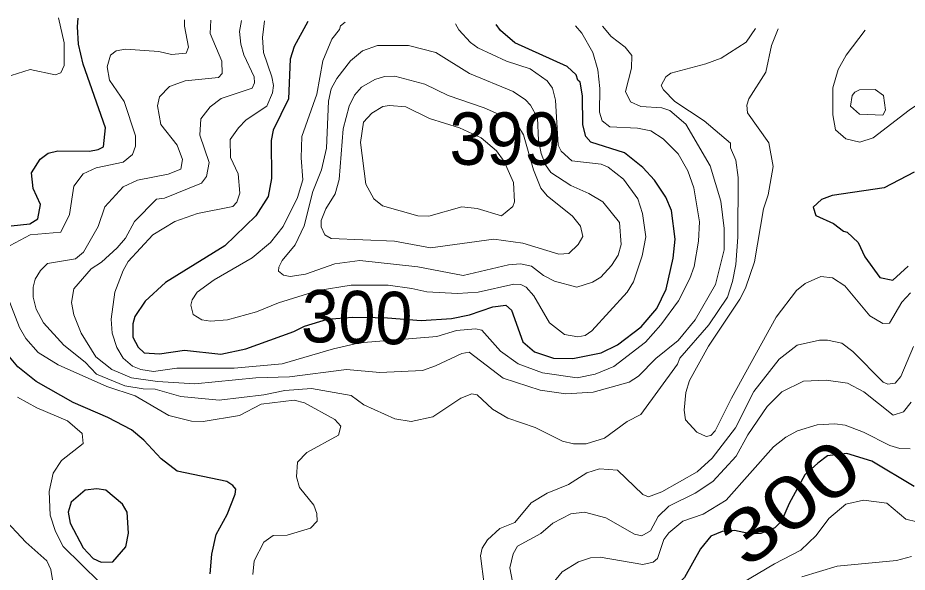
# Model space of a CAD drawing. Extents: x 673.3 to 698.5, y 6984.3 to 7012.3.
# Drawn here: x 691.93 to 693.289, y 7011.205 to 7012.051 of the extents above; entities that cross this region are included whole.
import ezdxf
from ezdxf.enums import TextEntityAlignment as Align

# ---------------------------------------------------------------- set-up
doc = ezdxf.new("R2010")
doc.units = 0
doc.header["$LTSCALE"] = 0.032
doc.layers.add('1', color=7, linetype='Continuous', lineweight=25)
doc.layers.add('2', color=7, linetype='Continuous', lineweight=13)
doc.layers.add('21', color=7, linetype='Continuous')
doc.layers.add('61', color=7, linetype='Continuous')

msp = doc.modelspace()

# ---------------------------------------------------------------- linework, layer by layer
at = {"layer": '1'}
for points in [[(691.9201, 7011.7337), (691.949, 7011.7368), (691.9609, 7011.744), (691.9653, 7011.766), (691.9538, 7011.7904), (691.9514, 7011.8146), (691.9644, 7011.8351), (691.977, 7011.8446), (691.9914, 7011.8483), (692.0399, 7011.8477), (692.053, 7011.8499), (692.0613, 7011.8542), (692.0646, 7011.8832), (692.0304, 7011.9802), (692.0232, 7012.0109), (692.0215, 7012.0373), (692.0227, 7012.0507)], [(692.3733, 7012.0454), (692.3526, 7012.0073), (692.3464, 7011.9881), (692.344, 7011.9276), (692.3206, 7011.8796), (692.3175, 7011.8636), (692.3179, 7011.8057), (692.3127, 7011.7785), (692.2941, 7011.7488), (692.2465, 7011.7029), (692.1559, 7011.6472), (692.1248, 7011.6184), (692.1091, 7011.5952), (692.1064, 7011.5839), (692.1063, 7011.5637), (692.1145, 7011.5484), (692.1233, 7011.5396), (692.1469, 7011.5381), (692.185, 7011.5437), (692.2408, 7011.5374), (692.2787, 7011.5456), (692.3523, 7011.572), (692.3684, 7011.5804), (692.4034, 7011.5909), (692.4417, 7011.594), (692.4766, 7011.5934), (692.4953, 7011.5931), (692.5465, 7011.5889), (692.5927, 7011.5918), (692.6204, 7011.5978), (692.6562, 7011.6098), (692.6759, 7011.6122), (692.6844, 7011.6048), (692.7021, 7011.5565), (692.7197, 7011.5412), (692.749, 7011.5315), (692.7784, 7011.5308), (692.8217, 7011.5397), (692.8463, 7011.5518), (692.8829, 7011.5793), (692.9067, 7011.6073), (692.9207, 7011.6369), (692.9316, 7011.6844), (692.9344, 7011.7134), (692.9288, 7011.7568), (692.9205, 7011.7774), (692.9029, 7011.8033), (692.885, 7011.8227), (692.857, 7011.845), (692.8057, 7011.8611), (692.7982, 7011.8701), (692.7935, 7011.8877), (692.7929, 7011.9318), (692.7895, 7011.953), (692.7858, 7011.9558), (692.7834, 7011.9642), (692.7694, 7011.9768), (692.6896, 7012.0132), (692.6678, 7012.0318), (692.6613, 7012.041)], [(693.2995, 7011.8153), (693.254, 7011.7918), (693.1742, 7011.78), (693.1583, 7011.7737), (693.1453, 7011.7618), (693.1493, 7011.7492), (693.1764, 7011.7373), (693.1917, 7011.7256), (693.1973, 7011.7241), (693.2139, 7011.708), (693.2244, 7011.6863), (693.2472, 7011.6545), (693.2672, 7011.6505), (693.2905, 7011.6718)], [(692.2244, 7011.2024), (692.2267, 7011.2323), (692.2337, 7011.2624), (692.2502, 7011.2927), (692.2626, 7011.3238), (692.2633, 7011.3312), (692.2589, 7011.3372), (692.2497, 7011.3431), (692.1737, 7011.359), (692.1494, 7011.3777), (692.1231, 7011.4063), (692.1042, 7011.4218), (692.0682, 7011.441), (692.015, 7011.4639), (691.9585, 7011.4958), (691.9306, 7011.5183), (691.918, 7011.5334)], [(693.2997, 7011.3355), (693.2349, 7011.374), (693.1967, 7011.3857), (693.1672, 7011.3825), (693.1524, 7011.3711), (693.1327, 7011.3533), (693.1087, 7011.3098), (693.097, 7011.2824), (693.087, 7011.2723), (693.0656, 7011.2635), (693.0465, 7011.2635), (693.0253, 7011.2685), (693.0062, 7011.2668), (692.9892, 7011.2595), (692.9731, 7011.2401), (692.9489, 7011.1966), (692.932, 7011.1798), (692.9108, 7011.1757)]]:
    msp.add_lwpolyline(points, dxfattribs=at)
msp.add_lwpolyline([(692.0954, 7011.2433), (692.0997, 7011.2641), (692.0973, 7011.2962), (692.0905, 7011.3085), (692.065, 7011.3299), (692.0513, 7011.3319), (692.0335, 7011.3297), (692.0119, 7011.3118), (692.0076, 7011.2961), (692.0103, 7011.2796), (692.0304, 7011.2421), (692.0457, 7011.2256), (692.0579, 7011.2198), (692.0758, 7011.2205)], close=True, dxfattribs=at)
at = {"layer": '2'}
for points in [[(692.185, 7012.0483), (692.1853, 7012.0386), (692.191, 7012.0063), (692.1875, 7011.9974), (692.1651, 7011.9949), (692.1459, 7011.9998), (692.0952, 7012.0031), (692.0808, 7012.0008), (692.0721, 7011.9941), (692.0672, 7011.9764), (692.0706, 7011.9561), (692.0931, 7011.9232), (692.1102, 7011.8711), (692.1103, 7011.8551), (692.1056, 7011.8424), (692.0915, 7011.8308), (692.0501, 7011.8222), (692.0303, 7011.8129), (692.0159, 7011.7943), (692.0093, 7011.7509), (691.996, 7011.724), (691.9492, 7011.7196), (691.919, 7011.7037)], [(691.9204, 7011.9629), (691.9496, 7011.972), (691.9878, 7011.964), (691.996, 7011.9673), (692.0012, 7011.9784), (692.0011, 7012.0128), (691.9925, 7012.0512)], [(693.0575, 7012.0349), (693.0429, 7012.014), (693.0048, 7011.9898), (692.9815, 7011.981), (692.928, 7011.9668), (692.9203, 7011.9611), (692.9134, 7011.948), (692.9166, 7011.9412), (692.9342, 7011.9236), (692.979, 7011.8941), (693.019, 7011.8597), (693.0192, 7011.8525), (693.0272, 7011.8336), (693.0306, 7011.8072), (693.0305, 7011.7162), (693.0273, 7011.6743), (693.0224, 7011.6483), (693.0146, 7011.6244), (692.9859, 7011.5823), (692.9418, 7011.5315), (692.9384, 7011.5224), (692.8823, 7011.4454), (692.8611, 7011.4346), (692.8267, 7011.4093), (692.7988, 7011.4009), (692.7791, 7011.4005), (692.7625, 7011.4048), (692.7209, 7011.4257), (692.6789, 7011.4401), (692.6557, 7011.4538), (692.632, 7011.4753), (692.6238, 7011.4769), (692.6073, 7011.4706), (692.5645, 7011.4418), (692.5312, 7011.4347), (692.5063, 7011.439), (692.4591, 7011.4602), (692.4399, 7011.4745), (692.3793, 7011.4851), (692.3386, 7011.4819), (692.3063, 7011.4754), (692.238, 7011.4673), (692.1797, 7011.4729), (692.1402, 7011.4841), (692.1221, 7011.4844), (692.0938, 7011.4894), (692.0505, 7011.5069), (692.0332, 7011.5256), (692.0007, 7011.5514), (691.9699, 7011.5856), (691.9586, 7011.6062), (691.954, 7011.6246), (691.954, 7011.6398), (691.957, 7011.6523), (691.9652, 7011.6653), (691.9758, 7011.6758), (692.0185, 7011.6829), (692.0308, 7011.6931), (692.0531, 7011.7325), (692.0632, 7011.7623), (692.0915, 7011.7929), (692.1135, 7011.8035), (692.1601, 7011.8126), (692.1796, 7011.8202), (692.1819, 7011.835), (692.1738, 7011.8565), (692.1492, 7011.8883), (692.1437, 7011.917), (692.147, 7011.9304), (692.1621, 7011.9461), (692.1859, 7011.9547), (692.2371, 7011.9599), (692.2426, 7011.9659), (692.2422, 7011.9851), (692.2243, 7012.0273), (692.2254, 7012.0476)], [(692.2724, 7012.0469), (692.2691, 7012.0301), (692.2709, 7012.0107), (692.2757, 7011.9947), (692.2916, 7011.9613), (692.2918, 7011.9521), (692.2885, 7011.9438), (692.2413, 7011.928), (692.2245, 7011.9152), (692.2098, 7011.897), (692.2084, 7011.8722), (692.2226, 7011.8301), (692.2189, 7011.809), (692.211, 7011.7987), (692.1548, 7011.776), (692.1421, 7011.7741), (692.1089, 7011.7402), (692.0948, 7011.7148), (692.0825, 7011.7), (692.0584, 7011.6783), (692.0423, 7011.6679), (692.0159, 7011.6371), (692.0126, 7011.6164), (692.0159, 7011.5976), (692.0272, 7011.5698), (692.0499, 7011.5333), (692.0742, 7011.5141), (692.1041, 7011.5013), (692.1439, 7011.4958), (692.2009, 7011.4925), (692.2941, 7011.5013), (692.3454, 7011.5031), (692.4326, 7011.5144), (692.4837, 7011.5095), (692.5487, 7011.5128), (692.5686, 7011.5196), (692.6087, 7011.5388), (692.62, 7011.5404), (692.672, 7011.5011), (692.7282, 7011.4825), (692.7674, 7011.477), (692.8093, 7011.4794), (692.8644, 7011.4949), (692.8784, 7011.504), (692.9053, 7011.5309), (692.9391, 7011.5583), (692.9649, 7011.5898), (692.996, 7011.6442), (693.0093, 7011.6968), (693.0093, 7011.7297), (693.0044, 7011.7712), (692.9882, 7011.8253), (692.9509, 7011.8888), (692.9264, 7011.9096), (692.9143, 7011.9135), (692.8821, 7011.916), (692.8663, 7011.9231), (692.8587, 7011.9389), (692.8677, 7011.9743), (692.8684, 7011.9938), (692.858, 7012.0063), (692.8368, 7012.0226), (692.8234, 7012.0385)], [(692.7822, 7012.0391), (692.7918, 7012.0276), (692.809, 7011.9982), (692.8164, 7011.9715), (692.8196, 7011.9434), (692.8188, 7011.907), (692.8231, 7011.8939), (692.8348, 7011.8846), (692.8772, 7011.8826), (692.8972, 7011.8784), (692.9163, 7011.8664), (692.9393, 7011.8434), (692.9539, 7011.8174), (692.9629, 7011.7916), (692.9719, 7011.7396), (692.9703, 7011.7102), (692.9634, 7011.6714), (692.9572, 7011.6529), (692.9397, 7011.6192), (692.9128, 7011.5823), (692.8894, 7011.5558), (692.8408, 7011.519), (692.8126, 7011.5072), (692.7849, 7011.5014), (692.7322, 7011.5092), (692.6948, 7011.523), (692.6679, 7011.5423), (692.6393, 7011.5743), (692.6298, 7011.5763), (692.6008, 7011.5739), (692.5703, 7011.5648), (692.4523, 7011.5547), (692.4126, 7011.5458), (692.3345, 7011.5228), (692.2611, 7011.5161), (692.1736, 7011.516), (692.1379, 7011.5112), (692.1185, 7011.514), (692.1057, 7011.5194), (692.0913, 7011.5313), (692.0815, 7011.5476), (692.0745, 7011.5696), (692.0729, 7011.5908), (692.0786, 7011.632), (692.0913, 7011.6653), (692.0993, 7011.6789), (692.1366, 7011.7196), (692.1705, 7011.74), (692.205, 7011.7523), (692.2591, 7011.7629), (692.2652, 7011.7696), (692.2698, 7011.7832), (692.2673, 7011.8128), (692.2553, 7011.8378), (692.2551, 7011.8652), (692.2674, 7011.8833), (692.2794, 7011.8953), (692.3109, 7011.9164), (692.3196, 7011.9365), (692.3211, 7011.9479), (692.3187, 7011.9613), (692.3058, 7011.9982), (692.3041, 7012.021), (692.3071, 7012.0464)], [(692.4304, 7012.0445), (692.4232, 7012.039), (692.422, 7012.0333), (692.41, 7012.0184), (692.3962, 7011.9854), (692.3871, 7011.9346), (692.3644, 7011.8698), (692.3635, 7011.8376), (692.3659, 7011.8038), (692.3578, 7011.7766), (692.3358, 7011.7327), (692.3164, 7011.7083), (692.2887, 7011.6848), (692.2306, 7011.6511), (692.2046, 7011.6323), (692.1967, 7011.6204), (692.195, 7011.6124), (692.1983, 7011.5984), (692.2115, 7011.5901), (692.225, 7011.5879), (692.2506, 7011.5902), (692.295, 7011.6021), (692.3285, 7011.6162), (692.3895, 7011.6347), (692.4396, 7011.6431), (692.4964, 7011.643), (692.5325, 7011.6377), (692.5555, 7011.633), (692.6023, 7011.6301), (692.6336, 7011.6323), (692.688, 7011.6447), (692.6988, 7011.6438), (692.7071, 7011.64), (692.7188, 7011.6266), (692.7424, 7011.5853), (692.7658, 7011.5675), (692.7861, 7011.5642), (692.7971, 7011.5663), (692.8075, 7011.5732), (692.8613, 7011.632), (692.8711, 7011.6478), (692.8841, 7011.6877), (692.8896, 7011.7169), (692.8847, 7011.7522), (692.8774, 7011.775), (692.8558, 7011.8048), (692.8321, 7011.8229), (692.8216, 7011.8279), (692.7769, 7011.8329), (692.7604, 7011.8473), (692.7559, 7011.8565), (692.7519, 7011.9255), (692.747, 7011.9436), (692.739, 7011.9549), (692.7132, 7011.9735), (692.6771, 7011.985), (692.6334, 7012.0055), (692.6221, 7012.0133), (692.6039, 7012.033), (692.599, 7012.0419)], [(693.2939, 7011.6313), (693.2809, 7011.6169), (693.262, 7011.5851), (693.2518, 7011.5843), (693.2318, 7011.596), (693.1939, 7011.6418), (693.1749, 7011.6543), (693.1572, 7011.656), (693.1331, 7011.6457), (693.12, 7011.6347), (693.0891, 7011.5942), (693.0206, 7011.4702), (692.9958, 7011.4205), (692.9889, 7011.4135), (692.982, 7011.4119), (692.9675, 7011.4186), (692.9503, 7011.4374), (692.9482, 7011.4521), (692.9508, 7011.4789), (692.9567, 7011.4972), (692.9854, 7011.5497), (693.0336, 7011.6217), (693.0419, 7011.6382), (693.0557, 7011.6787), (693.0697, 7011.7593), (693.0768, 7011.7809), (693.0842, 7011.8242), (693.0777, 7011.8603), (693.045, 7011.9059), (693.0439, 7011.918), (693.047, 7011.9277), (693.0732, 7011.9682), (693.0816, 7012.0087), (693.0919, 7012.0343)], [(693.2247, 7012.0323), (693.1956, 7011.9942), (693.1838, 7011.9724), (693.1755, 7011.9444), (693.1755, 7011.9028), (693.1796, 7011.8802), (693.1951, 7011.8666), (693.2169, 7011.8614), (693.2372, 7011.8677), (693.2919, 7011.9102), (693.3214, 7011.9299), (693.3735, 7011.9869), (693.4049, 7012.0295)], [(691.9062, 7011.6482), (691.9333, 7011.5783), (691.9427, 7011.5614), (691.9616, 7011.54), (691.992, 7011.5214), (692.0663, 7011.4884), (692.1098, 7011.4739), (692.1614, 7011.4441), (692.196, 7011.4355), (692.2135, 7011.4347), (692.269, 7011.4441), (692.3024, 7011.4614), (692.3525, 7011.4672), (692.3682, 7011.4632), (692.4146, 7011.438), (692.4238, 7011.4278), (692.4203, 7011.4141), (692.372, 7011.3875), (692.3579, 7011.3726), (692.3562, 7011.3502), (692.361, 7011.3342), (692.3829, 7011.307), (692.3871, 7011.2945), (692.3879, 7011.2826), (692.3774, 7011.2718), (692.3419, 7011.2612), (692.3204, 7011.2606), (692.3065, 7011.2504), (692.2916, 7011.2219), (692.2894, 7011.201)], [(693.2987, 7011.5493), (693.2791, 7011.5033), (693.2707, 7011.4934), (693.2595, 7011.4918), (693.2521, 7011.4949), (693.2062, 7011.5415), (693.189, 7011.5544), (693.1673, 7011.5592), (693.1553, 7011.5592), (693.1211, 7011.5515), (693.0934, 7011.5301), (693.0546, 7011.4804), (693.0266, 7011.4251), (692.9911, 7011.3789), (692.9684, 7011.3579)], [(692.6902, 7011.1684), (692.682, 7011.2112), (692.687, 7011.2329), (692.694, 7011.2445), (692.7295, 7011.2637), (692.7477, 7011.2794), (692.7751, 7011.2938), (692.7963, 7011.2961), (692.8289, 7011.2879), (692.8725, 7011.2626), (692.8836, 7011.2604), (692.897, 7011.2678), (692.9084, 7011.2896), (692.925, 7011.3053), (692.9652, 7011.3253), (692.9919, 7011.343), (693.0276, 7011.382), (693.0457, 7011.4146), (693.075, 7011.4579), (693.0973, 7011.4801), (693.1305, 7011.4962), (693.1652, 7011.4981), (693.1977, 7011.4934), (693.2227, 7011.48), (693.2678, 7011.4445), (693.2836, 7011.4495), (693.295, 7011.4643)], [(692.0012, 7010.9873), (691.9935, 7011.0065), (691.9898, 7011.0314), (691.9917, 7011.0527), (691.9985, 7011.0701), (692.012, 7011.0846), (692.0354, 7011.0974), (692.0516, 7011.1015), (692.0788, 7011.1135), (692.0856, 7011.12), (692.0916, 7011.1315), (692.0931, 7011.1469), (692.0836, 7011.1616), (691.9998, 7011.2438), (691.9881, 7011.2667), (691.9799, 7011.2916), (691.9784, 7011.3277), (691.9847, 7011.3561), (691.997, 7011.3751), (692.0303, 7011.4012), (692.0286, 7011.4163), (692.0063, 7011.4357), (691.9594, 7011.4555), (691.9299, 7011.472)], [(693.2935, 7011.3931), (693.2779, 7011.3933), (693.2625, 7011.3983), (693.2222, 7011.4186), (693.1944, 7011.429), (693.1787, 7011.4313), (693.1513, 7011.4298), (693.1215, 7011.4206), (693.1034, 7011.4107), (693.0848, 7011.3961), (693.0124, 7011.3147), (692.9774, 7011.2931), (692.9464, 7011.2826)], [(692.9684, 7011.3579), (692.9144, 7011.3276), (692.894, 7011.3198), (692.8854, 7011.3231), (692.8465, 7011.3604), (692.8188, 7011.3623), (692.7995, 7011.3565), (692.7715, 7011.3385), (692.739, 7011.3254), (692.7146, 7011.3106), (692.6899, 7011.2806), (692.6669, 7011.2715), (692.648, 7011.254), (692.6398, 7011.2416), (692.6372, 7011.2298), (692.6428, 7011.1857)], [(692.9863, 7011.1584), (693.0862, 7011.2173), (693.1266, 7011.2383), (693.1498, 7011.2606), (693.1694, 7011.2869), (693.1951, 7011.3083), (693.2223, 7011.3148), (693.2577, 7011.3099), (693.2867, 7011.2854), (693.3037, 7011.2817)], [(691.9068, 7011.2894), (691.9426, 7011.2506), (691.9749, 7011.2221), (691.9807, 7011.2088), (691.9847, 7011.187), (691.9765, 7011.178), (691.9591, 7011.1676), (691.9449, 7011.1517), (691.9434, 7011.0431), (691.9464, 7011.0264), (691.9539, 7011.0152), (691.9644, 7010.9857), (691.9645, 7010.9731), (691.9603, 7010.9566), (691.953, 7010.9501), (691.926, 7010.9426)], [(692.9464, 7011.2826), (692.925, 7011.2646), (692.9171, 7011.2548), (692.9076, 7011.2256), (692.9008, 7011.22), (692.8854, 7011.2164), (692.82, 7011.2278), (692.8052, 7011.2268), (692.7868, 7011.2207), (692.762, 7011.205), (692.7414, 7011.1805)], [(693.2957, 7011.2286), (693.2728, 7011.2223), (693.182, 7011.2139), (693.1282, 7011.1976)]]:
    msp.add_lwpolyline(points, dxfattribs=at)
for points in [[(692.5274, 7012.0087), (692.5691, 7011.9984), (692.6206, 7011.966), (692.6872, 7011.9386), (692.7062, 7011.9258), (692.7138, 7011.9176), (692.7243, 7011.8985), (692.7258, 7011.864), (692.7299, 7011.844), (692.7367, 7011.8269), (692.7445, 7011.8152), (692.7754, 7011.795), (692.8028, 7011.783), (692.8242, 7011.7701), (692.8496, 7011.7384), (692.8521, 7011.7051), (692.8474, 7011.689), (692.8371, 7011.6729), (692.8209, 7011.655), (692.8085, 7011.6477), (692.7843, 7011.6399), (692.7503, 7011.649), (692.7336, 7011.6578), (692.7151, 7011.6721), (692.6983, 7011.6756), (692.6801, 7011.674), (692.611, 7011.6578), (692.5417, 7011.6708), (692.4528, 7011.6806), (692.4146, 7011.6756), (692.37, 7011.6599), (692.3467, 7011.6562), (692.3364, 7011.6583), (692.3289, 7011.6641), (692.3293, 7011.6706), (692.3344, 7011.6805), (692.3544, 7011.7047), (692.368, 7011.7336), (692.3813, 7011.7858), (692.3945, 7011.8191), (692.4019, 7011.8519), (692.4051, 7011.9238), (692.409, 7011.9429), (692.4178, 7011.9586), (692.4388, 7011.9855), (692.4569, 7012.0009), (692.4798, 7012.0087)], [(692.7864, 7011.705), (692.7934, 7011.7173), (692.7901, 7011.733), (692.778, 7011.7481), (692.7389, 7011.7793), (692.7294, 7011.7911), (692.7183, 7011.819), (692.7031, 7011.8727), (692.6941, 7011.8866), (692.682, 7011.8964), (692.6427, 7011.9135), (692.5881, 7011.9328), (692.5523, 7011.9499), (692.5064, 7011.9623), (692.4908, 7011.9614), (692.4758, 7011.957), (692.4557, 7011.9452), (692.445, 7011.933), (692.4364, 7011.9161), (692.4276, 7011.8815), (692.4216, 7011.8045), (692.4153, 7011.7824), (692.4012, 7011.7594), (692.3937, 7011.7416), (692.3937, 7011.7319), (692.3996, 7011.7197), (692.4092, 7011.714), (692.5059, 7011.7099), (692.5608, 7011.7), (692.6578, 7011.7131), (692.7021, 7011.7073), (692.7567, 7011.6904), (692.7721, 7011.6912)], [(693.253, 7011.9323), (693.2403, 7011.9419), (693.2164, 7011.9411), (693.2088, 7011.9376), (693.205, 7011.9324), (693.2024, 7011.9162), (693.2162, 7011.9043), (693.2516, 7011.9026), (693.256, 7011.9101)], [(692.6894, 7011.7701), (692.6876, 7011.7997), (692.6732, 7011.8318), (692.6618, 7011.8481), (692.6383, 7011.8681), (692.6052, 7011.8834), (692.5593, 7011.8974), (692.5234, 7011.9151), (692.4982, 7011.9175), (692.4882, 7011.9159), (692.4713, 7011.9055), (692.4583, 7011.8916), (692.454, 7011.8609), (692.4621, 7011.797), (692.4741, 7011.775), (692.4875, 7011.7639), (692.5414, 7011.7487), (692.5585, 7011.7482), (692.6087, 7011.7628), (692.6321, 7011.7602), (692.6692, 7011.7489), (692.6867, 7011.7629)]]:
    msp.add_lwpolyline(points, close=True, dxfattribs=at)

# ---------------------------------------------------------------- texts
at = {"layer": '21', "width": 0.95}
msp.add_text('399', height=0.08, dxfattribs=at).set_placement((692.5899, 7011.8267))
at = {"layer": '61'}
for rotation, width, p in [(358.574, 0.95, (692.4475, 7011.5542)), (37.971, 1.3, (693.135, 7011.2795))]:
    msp.add_text('300', height=0.08, rotation=rotation, dxfattribs=dict(at, width=width)).set_placement(p, align=Align.CENTER)

doc.saveas('drawing.dxf')
